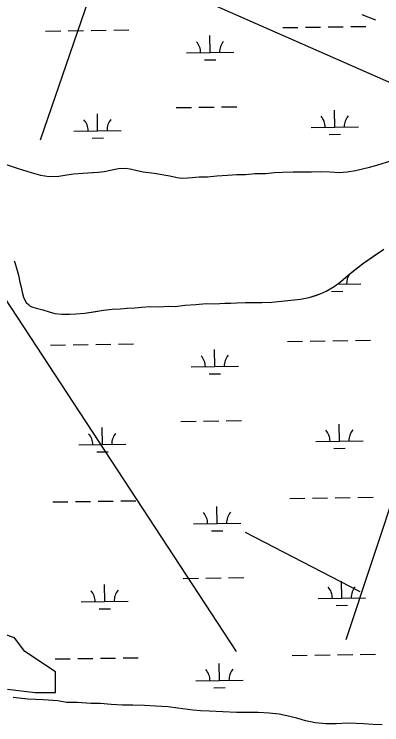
# Model space of a CAD drawing. Extents: x 3807117 to 3845308, y 337856 to 363736.
# Drawn here: x 3820306 to 3821084, y 357049 to 358555 of the extents above; entities that cross this region are included whole.
import ezdxf

# ---------------------------------------------------------------- set-up
doc = ezdxf.new("R2010")
doc.units = 0
for name, color, linetype in [('V-SITE-VEGE', 7, 'Continuous'), ('V-TOPO-SHOR', 7, 'Continuous'), ('V-UTIL-LINE', 7, 'Continuous'), ('V-WETL-SWMP', 7, 'Continuous')]:
    doc.layers.add(name, color=color, linetype=linetype)

msp = doc.modelspace()

# ---------------------------------------------------------------- linework, layer by layer
at = {"layer": 'V-SITE-VEGE'}
msp.add_lwpolyline([(3820292.2, 357124.2), (3820350.3, 357116.9), (3820393.9, 357116.9), (3820393.9, 357160.5), (3820328.5, 357204.1), (3820306.8, 357233.1), (3820263.2, 357247.6)], dxfattribs=at)
at = {"layer": 'V-TOPO-SHOR'}
for points in [[(3817339.7, 359387.5), (3817983.5, 359268.9), (3818256.7, 359219.8), (3818908.3, 359097.4), (3819265.9, 359043.4), (3819536.7, 358997.1), (3819762.8, 358949.4), (3819999.6, 358899.9), (3820325, 358752.5), (3820675.2, 358598.3), (3821261.8, 358339.5), (3821379.5, 358286), (3821364.8, 358255.7)], [(3820362, 358288.5), (3820495.1, 358677.6)], [(3820289.2, 358235.9), (3820314.4, 358227.6), (3820342, 358219.2), (3820361.8, 358213.7), (3820380.4, 358210.5), (3820400.6, 358211.2), (3820417.7, 358213.8), (3820432.5, 358216.4), (3820451.2, 358217.9), (3820471.8, 358218.9), (3820484.2, 358219.6), (3820496.7, 358221.1), (3820510.3, 358224.2), (3820519.6, 358226.4), (3820527, 358227.6), (3820541, 358228.3), (3820551.9, 358227), (3820563.5, 358224.3), (3820579.4, 358220.7), (3820602.7, 358217.8), (3820635.4, 358211.8), (3820651.3, 358208.6), (3820661, 358207.4), (3820673, 358207.7), (3820683.9, 358208.5), (3820697.5, 358209.6), (3820715.4, 358209.8), (3820734.8, 358211.7), (3820757.8, 358213.5), (3820777.6, 358214.9), (3820795.9, 358214.8), (3820815.7, 358216.7), (3820838.3, 358217.3), (3820856.9, 358218.8), (3820874.4, 358219.5), (3820896.6, 358220.5), (3820918.3, 358220.4), (3820935.4, 358220.7), (3820954.9, 358221.4), (3820975.1, 358220.5), (3820994.1, 358219.2), (3821011.2, 358220.7), (3821028.3, 358223.3), (3821043.5, 358227.1), (3821058.3, 358230.5), (3821073.5, 358234.7), (3821105.4, 358244.7)], [(3821008.5, 357229.2), (3821290.5, 358078.7)], [(3820776.5, 357203.6), (3820207, 358074)], [(3820345.5, 357933.7), (3820355.6, 357930.6), (3820367.2, 357927.8), (3820380, 357923.8), (3820392.5, 357920.6), (3820407.2, 357918.6), (3820423.2, 357918.5), (3820436.8, 357919.2), (3820455.9, 357920.7), (3820474.6, 357923.7), (3820495.6, 357927.1), (3820513.5, 357929.7), (3820530.2, 357930.4), (3820545.4, 357931.5), (3820561.4, 357932.2), (3820575.4, 357934), (3820594.8, 357935.1), (3820612.3, 357934.6), (3820632.6, 357935.7), (3820647, 357935.2), (3820667.2, 357937.8), (3820691, 357939.6), (3820712.4, 357941.1), (3820730.6, 357941), (3820752, 357942.4), (3820764.9, 357942.4), (3820777.3, 357943.1), (3820795.6, 357943.7), (3820809.2, 357943.3), (3820830.2, 357943.9), (3820851.6, 357944.6), (3820912, 357950.5), (3820930.3, 357953.9), (3820944.3, 357958.5), (3820953.7, 357961.6), (3820966.5, 357967.3), (3820983.3, 357977.7), (3820997, 357987.4), (3821013, 358001.3), (3821027.8, 358013.3), (3821043.1, 358025.7), (3821057.5, 358035.7), (3821075.5, 358048), (3821088.4, 358056.9)], [(3820306.3, 358032), (3820307.5, 358028.1)], [(3820307.5, 358028.1), (3820312.8, 358011.7), (3820315.5, 358001.2), (3820318.5, 357986.4), (3820321.2, 357976.3), (3820323.1, 357965.4), (3820326.1, 357955.2), (3820328.4, 357949.8), (3820331.9, 357943.9), (3820336.2, 357939.2), (3820340.4, 357935.7), (3820345.5, 357933.7)], [(3820795.2, 357457.1), (3821037.8, 357331.4)], [(3820684.4, 357079.6), (3820652.5, 357083.6), (3820632.3, 357086.5), (3820605, 357088.2), (3820581.7, 357089.5), (3820557.6, 357090.4), (3820535.4, 357090.5), (3820511.3, 357091.8), (3820489.1, 357093.9), (3820468.1, 357094), (3820440.5, 357095.7), (3820417.2, 357096.2), (3820398.9, 357099.4), (3820367.8, 357101.5), (3820335.1, 357103.2), (3820304, 357106.5)], [(3821085.3, 357048.6), (3821066.2, 357049.5), (3821045.2, 357050.8), (3821012.1, 357052.1), (3820987.6, 357050.3), (3820965.8, 357050.4), (3820943.7, 357052.5), (3820922.7, 357057.3), (3820904.4, 357062.8), (3820883.5, 357067.6), (3820866.7, 357070.8), (3820846.1, 357073.3), (3820822.8, 357074.5), (3820776.5, 357074.4), (3820719, 357077.4), (3820700.7, 357077.9), (3820684.4, 357079.6)]]:
    msp.add_lwpolyline(points, dxfattribs=at)
at = {"layer": 'V-UTIL-LINE'}
msp.add_lwpolyline([(3821042.3, 358553.8), (3821071, 358542.6)], dxfattribs=at)
at = {"layer": 'V-WETL-SWMP'}
for p, q in [((3820874.6, 358526.2), (3820906.6, 358526.7)), ((3820922.6, 358526.9), (3820954.6, 358527.4)), ((3820970.6, 358527.6), (3821002.6, 358528.1)), ((3821018.6, 358528.3), (3821050.6, 358528.8)), ((3820372.8, 358518.7), (3820404.8, 358519.1)), ((3820420.8, 358519.4), (3820452.8, 358519.9)), ((3820468.8, 358520.1), (3820500.8, 358520.6)), ((3820516.8, 358520.8), (3820548.8, 358521.3)), ((3820720.8, 358473.1), (3820720.3, 358509.1)), ((3820670.8, 358472.4), (3820770.8, 358473.9)), ((3820709.1, 358457.5), (3820733.1, 358457.9)), ((3820649.2, 358356.6), (3820681.2, 358357.1)), ((3820697.2, 358357.3), (3820729.2, 358357.8)), ((3820745.1, 358358.1), (3820777.1, 358358.5)), ((3820984.7, 358315.2), (3820984.1, 358351.2)), ((3820482.8, 358307.7), (3820482.3, 358343.7)), ((3820934.7, 358314.5), (3821034.7, 358316)), ((3820432.8, 358306.9), (3820532.8, 358308.4)), ((3820471, 358292.1), (3820495, 358292.4)), ((3820972.9, 358299.6), (3820996.9, 358300)), ((3821073.5, 358234.7), (3821105.4, 358244.7)), ((3820289.2, 358235.9), (3820314.4, 358227.6)), ((3820314.4, 358227.6), (3820342, 358219.2)), ((3820510.3, 358224.2), (3820519.6, 358226.4)), ((3820519.6, 358226.4), (3820527, 358227.6)), ((3820527, 358227.6), (3820541, 358228.3)), ((3820541, 358228.3), (3820551.9, 358227.1)), ((3820551.9, 358227.1), (3820563.5, 358224.3)), ((3821028.3, 358223.3), (3821043.5, 358227.1)), ((3821043.5, 358227.1), (3821058.3, 358230.5)), ((3821058.3, 358230.5), (3821073.5, 358234.7)), ((3820342, 358219.2), (3820361.8, 358213.7)), ((3820361.8, 358213.7), (3820380.4, 358210.5)), ((3820380.4, 358210.5), (3820400.6, 358211.2)), ((3820400.6, 358211.2), (3820417.7, 358213.8)), ((3820417.7, 358213.8), (3820432.5, 358216.4)), ((3820432.5, 358216.4), (3820451.2, 358217.9)), ((3820451.2, 358217.9), (3820484.2, 358219.6)), ((3820484.2, 358219.6), (3820496.7, 358221.1)), ((3820496.7, 358221.1), (3820510.3, 358224.2)), ((3820563.5, 358224.3), (3820579.4, 358220.7)), ((3820579.4, 358220.7), (3820602.7, 358217.8)), ((3820602.7, 358217.8), (3820635.4, 358211.8)), ((3820635.4, 358211.8), (3820651.3, 358208.6)), ((3820715.4, 358209.8), (3820734.8, 358211.7)), ((3820734.8, 358211.7), (3820757.8, 358213.5)), ((3820757.8, 358213.5), (3820777.6, 358214.9)), ((3820777.6, 358214.9), (3820795.9, 358214.8)), ((3820795.9, 358214.8), (3820815.7, 358216.7)), ((3820815.7, 358216.7), (3820838.3, 358217.3)), ((3820838.3, 358217.3), (3820856.9, 358218.8)), ((3820856.9, 358218.8), (3820874.4, 358219.5)), ((3820874.4, 358219.5), (3820896.6, 358220.5)), ((3820896.6, 358220.5), (3820918.3, 358220.4)), ((3820918.3, 358220.4), (3820935.4, 358220.7)), ((3820935.4, 358220.7), (3820954.9, 358221.4)), ((3820954.9, 358221.4), (3820975.1, 358220.5)), ((3820975.1, 358220.5), (3820994.1, 358219.2)), ((3820994.1, 358219.2), (3821011.2, 358220.7)), ((3821011.2, 358220.7), (3821028.3, 358223.3)), ((3820651.3, 358208.6), (3820661, 358207.4)), ((3820661, 358207.4), (3820673, 358207.7)), ((3820673, 358207.7), (3820683.9, 358208.5)), ((3820683.9, 358208.5), (3820697.5, 358209.6)), ((3820697.5, 358209.6), (3820715.4, 358209.8)), ((3820990.1, 357982.6), (3821039.6, 357983.3)), ((3820977.9, 357967), (3821001.9, 357967.3)), ((3821028.6, 357863.1), (3821060.6, 357863.5)), ((3820382.8, 357853.4), (3820414.8, 357853.9)), ((3820430.8, 357854.1), (3820462.7, 357854.6)), ((3820478.7, 357854.8), (3820510.7, 357855.3)), ((3820526.7, 357855.5), (3820558.7, 357856)), ((3820884.6, 357860.9), (3820916.6, 357861.4)), ((3820932.6, 357861.6), (3820964.6, 357862.1)), ((3820980.6, 357862.3), (3821012.6, 357862.8)), ((3820730.8, 357807.9), (3820730.3, 357843.9)), ((3820680.8, 357807.1), (3820780.8, 357808.6)), ((3820719, 357792.2), (3820743, 357792.6)), ((3820659.1, 357691.3), (3820691.1, 357691.8)), ((3820707.1, 357692.1), (3820739.1, 357692.5)), ((3820755.1, 357692.8), (3820787.1, 357693.3)), ((3820994.6, 357649.9), (3820994.1, 357685.9)), ((3820492.8, 357642.4), (3820492.2, 357678.4)), ((3820442.8, 357641.7), (3820542.8, 357643.2)), ((3820944.6, 357649.2), (3821044.6, 357650.7)), ((3820481, 357626.8), (3820505, 357627.2)), ((3820982.9, 357634.3), (3821006.9, 357634.7)), ((3820387.7, 357520.8), (3820419.7, 357521.2)), ((3820435.7, 357521.5), (3820467.7, 357521.9)), ((3820483.7, 357522.2), (3820515.7, 357522.7)), ((3820531.7, 357522.9), (3820563.7, 357523.4)), ((3820889.6, 357528.3), (3820921.6, 357528.7)), ((3820937.6, 357529), (3820969.6, 357529.5)), ((3820985.6, 357529.7), (3821017.6, 357530.2)), ((3821033.6, 357530.4), (3821065.6, 357530.9)), ((3820735.8, 357475.2), (3820735.2, 357511.2)), ((3820685.8, 357474.5), (3820785.8, 357476)), ((3820724, 357459.6), (3820748, 357460)), ((3820664.1, 357358.7), (3820696.1, 357359.2)), ((3820712.1, 357359.4), (3820744.1, 357359.9)), ((3820760.1, 357360.1), (3820792.1, 357360.6)), ((3820999.6, 357317.3), (3820999.1, 357353.3)), ((3820497.8, 357309.8), (3820497.2, 357345.8)), ((3820447.8, 357309), (3820547.8, 357310.5)), ((3820949.6, 357316.5), (3821049.6, 357318)), ((3820486, 357294.2), (3820510, 357294.5)), ((3820987.8, 357301.7), (3821011.8, 357302)), ((3820392.7, 357188.1), (3820424.7, 357188.6)), ((3820440.7, 357188.8), (3820472.7, 357189.3)), ((3820488.7, 357189.6), (3820520.7, 357190)), ((3820536.7, 357190.3), (3820568.7, 357190.8)), ((3820894.6, 357195.6), (3820926.6, 357196.1)), ((3820942.6, 357196.4), (3820974.6, 357196.8)), ((3820990.6, 357197.1), (3821022.6, 357197.5)), ((3821038.6, 357197.8), (3821070.6, 357198.3)), ((3820740.8, 357142.6), (3820740.2, 357178.6)), ((3820690.8, 357141.8), (3820790.8, 357143.3)), ((3820729, 357127), (3820753, 357127.3))]:
    msp.add_line(p, q, dxfattribs=at)
for points in [[(3820367.2, 357927.8), (3820380, 357923.8), (3820392.5, 357920.6), (3820407.2, 357918.6), (3820423.2, 357918.5), (3820436.8, 357919.2), (3820455.9, 357920.7), (3820495.6, 357927.1), (3820513.5, 357929.7), (3820530.2, 357930.4), (3820545.4, 357931.5), (3820561.4, 357932.2), (3820575.4, 357934), (3820594.8, 357935.1), (3820612.3, 357934.6), (3820632.6, 357935.7), (3820647, 357935.2), (3820667.2, 357937.8), (3820690.9, 357939.6), (3820712.4, 357941.1), (3820730.6, 357941), (3820752, 357942.4), (3820764.9, 357942.4), (3820777.3, 357943.1), (3820795.6, 357943.7), (3820809.2, 357943.3), (3820851.6, 357944.6), (3820912, 357950.5), (3820930.3, 357953.9), (3820953.7, 357961.6), (3820966.5, 357967.3), (3820983.3, 357977.7), (3820997, 357987.4), (3821013, 358001.3), (3821043.1, 358025.7), (3821088.4, 358056.9)], [(3820306.3, 358032), (3820307.5, 358028.1), (3820312.8, 358011.7), (3820315.5, 358001.2), (3820318.5, 357986.4), (3820321.2, 357976.3), (3820323.1, 357965.4), (3820326.1, 357955.2), (3820328.4, 357949.8), (3820331.9, 357943.9), (3820336.2, 357939.2), (3820340.4, 357935.7), (3820345.5, 357933.7), (3820355.6, 357930.6), (3820367.2, 357927.8)], [(3820684.4, 357079.6), (3820652.5, 357083.6), (3820632.3, 357086.5), (3820605, 357088.2), (3820581.7, 357089.5), (3820557.6, 357090.4), (3820535.4, 357090.5), (3820511.3, 357091.8), (3820489.1, 357093.9), (3820468.1, 357094), (3820440.5, 357095.7), (3820417.2, 357096.2), (3820398.9, 357099.4), (3820367.8, 357101.5), (3820335.1, 357103.2), (3820304, 357106.5)], [(3821085.3, 357048.6), (3821066.2, 357049.5), (3821045.2, 357050.8), (3821012.1, 357052.1), (3820987.6, 357050.3), (3820965.8, 357050.4), (3820943.7, 357052.5), (3820922.7, 357057.3), (3820904.4, 357062.8), (3820883.5, 357067.6), (3820866.7, 357070.8), (3820846.1, 357073.3), (3820822.8, 357074.5), (3820776.5, 357074.4), (3820719, 357077.4), (3820700.7, 357077.9), (3820684.4, 357079.6)]]:
    msp.add_lwpolyline(points, dxfattribs=at)
for centre, start, end in [((3820665.6, 358472.8), 0.0865, 41.6302), ((3820776.1, 358474.4), 140.0865, 181.6302), ((3820427.6, 358307.3), 0.0865, 41.6302), ((3820538, 358309), 140.0865, 181.6302), ((3820929.4, 358314.9), 0.0865, 41.6302), ((3821039.9, 358316.5), 140.0865, 181.6302), ((3821044.9, 357983.9), 146.5107, 181.6302), ((3820675.6, 357807.5), 0.0865, 41.6302), ((3820786, 357809.2), 140.0865, 181.6302), ((3820939.4, 357649.6), 0.0865, 41.6302), ((3821049.9, 357651.2), 140.0865, 181.6302), ((3820437.5, 357642.1), 0.0865, 41.6302), ((3820548, 357643.7), 140.0865, 181.6302), ((3820680.5, 357474.9), 0.0865, 41.6302), ((3820791, 357476.5), 140.0865, 181.6302), ((3820944.4, 357316.9), 0.0865, 41.6302), ((3821054.8, 357318.6), 140.0865, 181.6302), ((3820442.5, 357309.4), 0.0865, 41.6302), ((3820553, 357311.1), 140.0865, 181.6302), ((3820685.5, 357142.2), 0.0865, 41.6302), ((3820796, 357143.9), 140.0865, 181.6302)]:
    msp.add_arc(centre, 35.2, start, end, dxfattribs=at)

doc.saveas('drawing.dxf')
